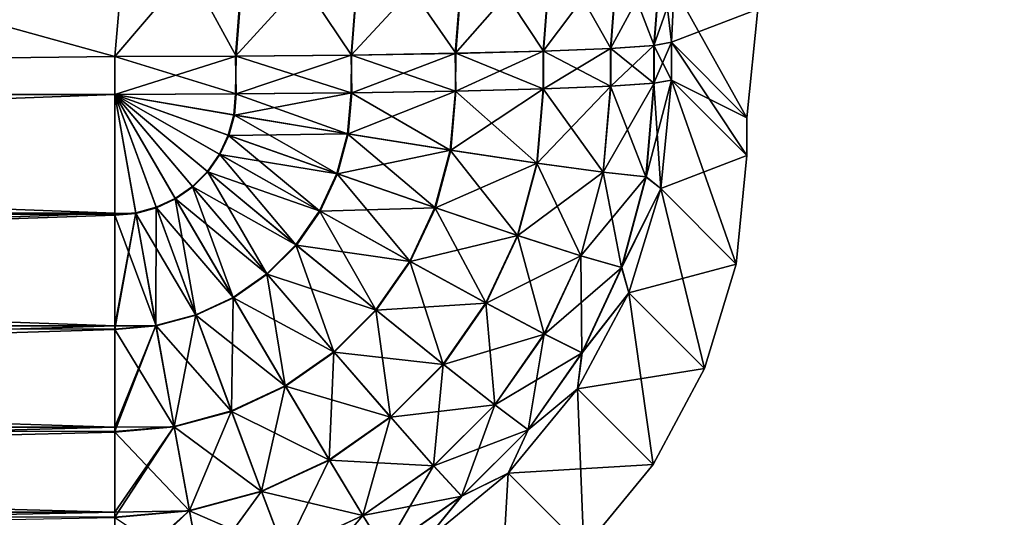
# Model space of a CAD drawing. Header units: metres. Extents: x -109 to 109, y -63 to 140.
# Tile 399 of 480: x 57.58 to 62.89, y 24.65 to 27.33. Entities that reach past the tile are written whole.
import ezdxf

# ---------------------------------------------------------------- set-up
doc = ezdxf.new("R2010")
doc.units = ezdxf.units.M
doc.layers.add('solid_502308_SW0001', color=7, linetype='CONTINUOUS')

msp = doc.modelspace()

# ---------------------------------------------------------------- linework, layer by layer
at = {"layer": 'solid_502308_SW0001'}
for points in [[(25.965277, 36.031166, -14.762904), (40.900002, 26.927425, -14.529041), (58.095352, 27.131264, -14.534278)], [(25.965277, 36.031166, -14.762904), (58.095352, 27.131264, -14.534278), (58.184044, 28.16522, -14.560839)], [(26.474442, 36.031166, 14.762904), (63.055092, 33.043591, 14.686157), (35.650013, 26.282286, 14.512468)], [(69.468643, 21.833605, 17.799309), (76.5, 35.943851, 18.161783), (-76.5, 35.943851, 18.161783)], [(67.435486, 21.949877, 17.802296), (69.468643, 21.833605, 17.799309), (-76.5, 35.943851, 18.161783)], [(40.900002, 21.949877, 17.802296), (67.435486, 21.949877, 17.802296), (-76.5, 35.943851, 18.161783)], [(10.498093, 29.799944, -18.003954), (76.5, 35.943851, -18.161783), (36.203686, 21.274466, -17.784946)], [(38.53109, 21.780638, -17.797949), (36.203686, 21.274466, -17.784946), (76.5, 35.943851, -18.161783)], [(40.900002, 21.949877, -17.802296), (38.53109, 21.780638, -17.797949), (76.5, 35.943851, -18.161783)], [(67.435486, 21.949877, -17.802296), (40.900002, 21.949877, -17.802296), (76.5, 35.943851, -18.161783)], [(35.650013, 26.282286, 14.512468), (63.055092, 33.043591, 14.686157), (38.256649, 26.765697, 14.524887)], [(38.256649, 26.765697, 14.524887), (63.055092, 33.043591, 14.686157), (62.04488, 32.774639, 14.679249)], [(38.256649, 26.765697, 14.524887), (62.04488, 32.774639, 14.679249), (40.900002, 26.927425, 14.529041)], [(61.094479, 32.332664, 14.667894), (40.900002, 26.927425, 14.529041), (62.04488, 32.774639, 14.679249)], [(60.235943, 31.731922, 14.652462), (40.900002, 26.927425, 14.529041), (61.094479, 32.332664, 14.667894)], [(59.49482, 30.990065, 14.633405), (40.900002, 26.927425, 14.529041), (60.235943, 31.731922, 14.652462)], [(58.894405, 30.130213, 14.611317), (40.900002, 26.927425, 14.529041), (59.49482, 30.990065, 14.633405)], [(58.452641, 29.177874, 14.586852), (40.900002, 26.927425, 14.529041), (58.894405, 30.130213, 14.611317)], [(58.184044, 28.16522, 14.560839), (40.900002, 26.927425, 14.529041), (58.452641, 29.177874, 14.586852)], [(58.184044, 28.16522, 14.560839), (58.095352, 27.131264, 14.534278), (40.900002, 26.927425, 14.529041)], [(58.184044, 28.16522, 14.560839), (58.748325, 27.133696, 14.462392), (58.095352, 27.131264, 14.534278)], [(58.184044, 28.16522, -14.560839), (58.095352, 27.131264, -14.534278), (58.80999, 27.969704, -14.484583)], [(58.813164, 27.969225, 14.483855), (58.748325, 27.133696, 14.462392), (58.184044, 28.16522, 14.560839)], [(58.80999, 27.969704, -14.484583), (58.095352, 27.131264, -14.534278), (58.745113, 27.133675, -14.463106)], [(58.80999, 27.969704, -14.484583), (58.745113, 27.133675, -14.463106), (59.424957, 27.878672, -14.270251)], [(58.813164, 27.969225, 14.483855), (59.370586, 27.139713, 14.24987), (58.748325, 27.133696, 14.462392)], [(59.427898, 27.878246, 14.268843), (59.370586, 27.139713, 14.24987), (58.813164, 27.969225, 14.483855)], [(59.424957, 27.878672, -14.270251), (58.745113, 27.133675, -14.463106), (59.367607, 27.139675, -14.251267)], [(59.424957, 27.878672, -14.270251), (59.367607, 27.139675, -14.251267), (59.979534, 27.800465, -13.925673)], [(59.427898, 27.878246, 14.268843), (59.931576, 27.149027, 13.906925), (59.370586, 27.139713, 14.24987)], [(59.982105, 27.800112, 13.923651), (59.931576, 27.149027, 13.906925), (59.427898, 27.878246, 14.268843)], [(59.979534, 27.800465, -13.925673), (59.367607, 27.139675, -14.251267), (59.928974, 27.148973, -13.908937)], [(59.979534, 27.800465, -13.925673), (59.928974, 27.148973, -13.908937), (60.447079, 27.73884, -13.467404)], [(59.982105, 27.800112, 13.923651), (60.404346, 27.161188, 13.450033), (59.931576, 27.149027, 13.906925)], [(60.449158, 27.738579, 13.464866), (60.404346, 27.161188, 13.450033), (59.982105, 27.800112, 13.923651)], [(60.447079, 27.73884, -13.467404), (59.928974, 27.148973, -13.908937), (60.402241, 27.161121, -13.452564)], [(60.447079, 27.73884, -13.467404), (60.402241, 27.161121, -13.452564), (60.80513, 27.69676, -12.917462)], [(60.449158, 27.738579, 13.464866), (60.766178, 27.175611, 12.901144), (60.404346, 27.161188, 13.450033)], [(60.806614, 27.696602, 12.914528), (60.766178, 27.175611, 12.901144), (60.449158, 27.738579, 13.464866)], [(60.80513, 27.69676, -12.917462), (60.402241, 27.161121, -13.452564), (60.764675, 27.175535, -12.904073)], [(60.80513, 27.69676, -12.917462), (60.764675, 27.175535, -12.904073), (61.036484, 27.676245, -12.302268)], [(60.806614, 27.696602, 12.914528), (60.999687, 27.191608, 12.286632), (60.766178, 27.175611, 12.901144)], [(60.806614, 27.696602, 12.914528), (61.0373, 27.676199, 12.299081), (60.999687, 27.191608, 12.286632)], [(61.036484, 27.676245, -12.302268), (60.764675, 27.175535, -12.904073), (60.998863, 27.191525, -12.289817)], [(61.036484, 27.676245, -12.302268), (60.998863, 27.191525, -12.289817), (61.107162, 27.503952, -11.664899)], [(61.0373, 27.676199, 12.299081), (61.093525, 27.208303, 11.639966), (60.999687, 27.191608, 12.286632)], [(61.0373, 27.676199, 12.299081), (61.107162, 27.503952, 11.664899), (61.093525, 27.208303, 11.639966)], [(60.998863, 27.191525, -12.289817), (61.093525, 27.208303, -11.639966), (61.107162, 27.503952, -11.664899)], [(61.107162, 27.503952, 11.664899), (61.5, 26.801828), (61.093525, 27.208303, 11.639966)], [(61.107162, 27.503952, -11.664899), (61.093525, 27.208303, -11.639966), (61.557671, 27.387335, 0)], [(61.107162, 27.503952, 11.664899), (61.557671, 27.387335, 0), (61.5, 26.801828)], [(61.093525, 27.208303, -11.639966), (61.5, 26.801828), (61.557671, 27.387335, 0)], [(60.998863, 27.191525, -12.289817), (61.093708, 27.004467, -11.634729), (61.093525, 27.208303, -11.639966)], [(60.999043, 26.987688, 12.28458), (61.093525, 27.208303, 11.639966), (61.093708, 27.004467, 11.634729)], [(60.999687, 27.191608, 12.286632), (61.093525, 27.208303, 11.639966), (60.999043, 26.987688, 12.28458)], [(61.093708, 27.004467, 11.634729), (61.093525, 27.208303, 11.639966), (61.5, 26.801828)], [(61.093525, 27.208303, -11.639966), (61.5, 26.598173), (61.5, 26.801828)], [(61.093525, 27.208303, -11.639966), (61.093708, 27.004467, -11.634729), (61.5, 26.598173)], [(60.402241, 27.161121, -13.452564), (59.928974, 27.148973, -13.908937), (59.931759, 26.945189, -13.90169)], [(59.931576, 27.149027, 13.906925), (60.404346, 27.161188, 13.450033), (60.402424, 26.957283, 13.447328)], [(60.402241, 27.161121, -13.452564), (59.931759, 26.945189, -13.90169), (60.404526, 26.95735, -13.444797)], [(60.764675, 27.175535, -12.904073), (60.402241, 27.161121, -13.452564), (60.404526, 26.95735, -13.444797)], [(60.404346, 27.161188, 13.450033), (60.764858, 26.971699, 12.898836), (60.402424, 26.957283, 13.447328)], [(60.404346, 27.161188, 13.450033), (60.766178, 27.175611, 12.901144), (60.764858, 26.971699, 12.898836)], [(60.764675, 27.175535, -12.904073), (60.404526, 26.95735, -13.444797), (60.766361, 26.971775, -12.895908)], [(60.998863, 27.191525, -12.289817), (60.764675, 27.175535, -12.904073), (60.766361, 26.971775, -12.895908)], [(60.766178, 27.175611, 12.901144), (60.999043, 26.987688, 12.28458), (60.764858, 26.971699, 12.898836)], [(60.766178, 27.175611, 12.901144), (60.999687, 27.191608, 12.286632), (60.999043, 26.987688, 12.28458)], [(60.998863, 27.191525, -12.289817), (60.766361, 26.971775, -12.895908), (60.99987, 26.98777, -12.281396)], [(60.998863, 27.191525, -12.289817), (60.99987, 26.98777, -12.281396), (61.093708, 27.004467, -11.634729)], [(58.095352, 27.131264, 14.534278), (58.095535, 26.927425, 14.529041), (40.900002, 26.927425, 14.529041)], [(58.095352, 27.131264, -14.534278), (40.900002, 26.927425, -14.529041), (58.095535, 26.927425, -14.529041)], [(58.748325, 27.133696, 14.462392), (58.095535, 26.927425, 14.529041), (58.095352, 27.131264, 14.534278)], [(58.745113, 27.133675, -14.463106), (58.095352, 27.131264, -14.534278), (58.748508, 26.929857, -14.457155)], [(58.095352, 27.131264, -14.534278), (58.095535, 26.927425, -14.529041), (58.748508, 26.929857, -14.457155)], [(58.748325, 27.133696, 14.462392), (58.745296, 26.929836, 14.45787), (58.095535, 26.927425, 14.529041)], [(59.367607, 27.139675, -14.251267), (58.745113, 27.133675, -14.463106), (58.748508, 26.929857, -14.457155)], [(58.748325, 27.133696, 14.462392), (59.367786, 26.935837, 14.246031), (58.745296, 26.929836, 14.45787)], [(58.748325, 27.133696, 14.462392), (59.370586, 27.139713, 14.24987), (59.367786, 26.935837, 14.246031)], [(59.367607, 27.139675, -14.251267), (58.748508, 26.929857, -14.457155), (59.37077, 26.935875, -14.244635)], [(59.928974, 27.148973, -13.908937), (59.367607, 27.139675, -14.251267), (59.37077, 26.935875, -14.244635)], [(59.370586, 27.139713, 14.24987), (59.929153, 26.945135, 13.903702), (59.367786, 26.935837, 14.246031)], [(59.370586, 27.139713, 14.24987), (59.931576, 27.149027, 13.906925), (59.929153, 26.945135, 13.903702)], [(59.928974, 27.148973, -13.908937), (59.37077, 26.935875, -14.244635), (59.931759, 26.945189, -13.90169)], [(59.931576, 27.149027, 13.906925), (60.402424, 26.957283, 13.447328), (59.929153, 26.945135, 13.903702)], [(60.95615, 26.483278, -12.268435), (61.035477, 26.420002, -11.653106), (61.093708, 27.004467, -11.634729)], [(60.99987, 26.98777, -12.281396), (60.95615, 26.483278, -12.268435), (61.093708, 27.004467, -11.634729)], [(60.999043, 26.987688, 12.28458), (61.093708, 27.004467, 11.634729), (61.035477, 26.420002, 11.653106)], [(61.035477, 26.420002, 11.653106), (61.093708, 27.004467, 11.634729), (61.442329, 26.012665, 0)], [(61.035477, 26.420002, -11.653106), (61.5, 26.598173), (61.093708, 27.004467, -11.634729)], [(61.5, 26.598173), (61.093708, 27.004467, 11.634729), (61.5, 26.801828)], [(61.442329, 26.012665, 0), (61.093708, 27.004467, 11.634729), (61.5, 26.598173)], [(59.35157, 26.714365, -14.238944), (59.904118, 26.626232, -13.893496), (59.931759, 26.945189, -13.90169)], [(59.37077, 26.935875, -14.244635), (59.35157, 26.714365, -14.238944), (59.931759, 26.945189, -13.90169)], [(59.901554, 26.626629, 13.895519), (59.367786, 26.935837, 14.246031), (59.929153, 26.945135, 13.903702)], [(60.367699, 26.55657, 13.437034), (59.901554, 26.626629, 13.895519), (59.929153, 26.945135, 13.903702)], [(59.904118, 26.626232, -13.893496), (60.36977, 26.556271, -13.434493), (60.404526, 26.95735, -13.444797)], [(59.931759, 26.945189, -13.90169), (59.904118, 26.626232, -13.893496), (60.404526, 26.95735, -13.444797)], [(60.367699, 26.55657, 13.437034), (59.929153, 26.945135, 13.903702), (60.402424, 26.957283, 13.447328)], [(60.724674, 26.50803, 12.886926), (60.367699, 26.55657, 13.437034), (60.402424, 26.957283, 13.447328)], [(60.36977, 26.556271, -13.434493), (60.726154, 26.507845, -12.88399), (60.766361, 26.971775, -12.895908)], [(60.404526, 26.95735, -13.444797), (60.36977, 26.556271, -13.434493), (60.766361, 26.971775, -12.895908)], [(60.724674, 26.50803, 12.886926), (60.402424, 26.957283, 13.447328), (60.764858, 26.971699, 12.898836)], [(60.724674, 26.50803, 12.886926), (60.764858, 26.971699, 12.898836), (60.955338, 26.483339, 12.271625)], [(60.726154, 26.507845, -12.88399), (60.95615, 26.483278, -12.268435), (60.99987, 26.98777, -12.281396)], [(60.766361, 26.971775, -12.895908), (60.726154, 26.507845, -12.88399), (60.99987, 26.98777, -12.281396)], [(60.764858, 26.971699, 12.898836), (60.999043, 26.987688, 12.28458), (60.955338, 26.483339, 12.271625)], [(60.955338, 26.483339, 12.271625), (60.999043, 26.987688, 12.28458), (61.035477, 26.420002, 11.653106)], [(58.095535, 26.287201, 14.443025), (40.900002, 26.927425, 14.529041), (58.095535, 26.927425, 14.529041)], [(58.095535, 26.287201, 14.443025), (40.900002, 26.287201, 14.443025), (40.900002, 26.927425, 14.529041)], [(58.095535, 26.927425, -14.529041), (40.900002, 26.927425, -14.529041), (40.900002, 26.287201, -14.443025)], [(58.095535, 26.287201, -14.443025), (58.095535, 26.927425, -14.529041), (40.900002, 26.287201, -14.443025)], [(58.748508, 26.929857, -14.457155), (58.095535, 26.927425, -14.529041), (58.738678, 26.816435, -14.454242)], [(58.745296, 26.929836, 14.45787), (58.735516, 26.816971, 14.45497), (58.095535, 26.927425, 14.529041)], [(58.095535, 26.287201, 14.443025), (58.095535, 26.927425, 14.529041), (58.095535, 26.279707, 14.441169)], [(58.208427, 26.289587, 14.441422), (58.095535, 26.279707, 14.441169), (58.095535, 26.927425, 14.529041)], [(58.317886, 26.318924, 14.442176), (58.208427, 26.289587, 14.441422), (58.095535, 26.927425, 14.529041)], [(58.420582, 26.366827, 14.443407), (58.317886, 26.318924, 14.442176), (58.095535, 26.927425, 14.529041)], [(58.51339, 26.431839, 14.445077), (58.420582, 26.366827, 14.443407), (58.095535, 26.927425, 14.529041)], [(58.593487, 26.511982, 14.447136), (58.51339, 26.431839, 14.445077), (58.095535, 26.927425, 14.529041)], [(58.65844, 26.604816, 14.44952), (58.593487, 26.511982, 14.447136), (58.095535, 26.927425, 14.529041)], [(58.706264, 26.707521, 14.452159), (58.65844, 26.604816, 14.44952), (58.095535, 26.927425, 14.529041)], [(58.735516, 26.816971, 14.45497), (58.706264, 26.707521, 14.452159), (58.095535, 26.927425, 14.529041)], [(58.208984, 26.286442, -14.440627), (58.095535, 26.927425, -14.529041), (58.095535, 26.287201, -14.443025)], [(58.318985, 26.315924, -14.441384), (58.095535, 26.927425, -14.529041), (58.208984, 26.286442, -14.440627)], [(58.422192, 26.364065, -14.442621), (58.095535, 26.927425, -14.529041), (58.318985, 26.315924, -14.441384)], [(58.515457, 26.429398, -14.444299), (58.095535, 26.927425, -14.529041), (58.422192, 26.364065, -14.442621)], [(58.595951, 26.509937, -14.446368), (58.095535, 26.927425, -14.529041), (58.515457, 26.429398, -14.444299)], [(58.661221, 26.603231, -14.448765), (58.095535, 26.927425, -14.529041), (58.595951, 26.509937, -14.446368)], [(58.709286, 26.706444, -14.451416), (58.095535, 26.927425, -14.529041), (58.661221, 26.603231, -14.448765)], [(58.738678, 26.816435, -14.454242), (58.095535, 26.927425, -14.529041), (58.709286, 26.706444, -14.451416)], [(59.348637, 26.714844, 14.240355), (58.735516, 26.816971, 14.45497), (58.745296, 26.929836, 14.45787)], [(58.738678, 26.816435, -14.454242), (59.35157, 26.714365, -14.238944), (59.37077, 26.935875, -14.244635)], [(58.748508, 26.929857, -14.457155), (58.738678, 26.816435, -14.454242), (59.37077, 26.935875, -14.244635)], [(59.348637, 26.714844, 14.240355), (58.745296, 26.929836, 14.45787), (59.367786, 26.935837, 14.246031)], [(59.901554, 26.626629, 13.895519), (59.348637, 26.714844, 14.240355), (59.367786, 26.935837, 14.246031)], [(59.291367, 26.500538, 14.234849), (58.706264, 26.707521, 14.452159), (58.735516, 26.816971, 14.45497)], [(58.738678, 26.816435, -14.454242), (58.709286, 26.706444, -14.451416), (59.35157, 26.714365, -14.238944)], [(59.348637, 26.714844, 14.240355), (59.291367, 26.500538, 14.234849), (58.735516, 26.816971, 14.45497)], [(59.19772, 26.299437, 14.229683), (58.65844, 26.604816, 14.44952), (58.706264, 26.707521, 14.452159)], [(58.709286, 26.706444, -14.451416), (58.661221, 26.603231, -14.448765), (59.294167, 26.499556, -14.233426)], [(59.291367, 26.500538, 14.234849), (59.19772, 26.299437, 14.229683), (58.706264, 26.707521, 14.452159)], [(58.709286, 26.706444, -14.451416), (59.294167, 26.499556, -14.233426), (59.35157, 26.714365, -14.238944)], [(59.819012, 26.317764, 13.887586), (59.291367, 26.500538, 14.234849), (59.348637, 26.714844, 14.240355)], [(59.35157, 26.714365, -14.238944), (59.294167, 26.499556, -14.233426), (59.904118, 26.626232, -13.893496)], [(59.901554, 26.626629, 13.895519), (59.819012, 26.317764, 13.887586), (59.348637, 26.714844, 14.240355)], [(59.294167, 26.499556, -14.233426), (59.821461, 26.316927, -13.88555), (59.904118, 26.626232, -13.893496)], [(60.263851, 26.167984, 13.427052), (59.819012, 26.317764, 13.887586), (59.901554, 26.626629, 13.895519)], [(59.904118, 26.626232, -13.893496), (59.821461, 26.316927, -13.88555), (60.36977, 26.556271, -13.434493)], [(60.367699, 26.55657, 13.437034), (60.263851, 26.167984, 13.427052), (59.901554, 26.626629, 13.895519)], [(59.070545, 26.117662, 14.225014), (58.593487, 26.511982, 14.447136), (58.65844, 26.604816, 14.44952)], [(58.661221, 26.603231, -14.448765), (58.595951, 26.509937, -14.446368), (59.200302, 26.297985, -14.228248)], [(59.19772, 26.299437, 14.229683), (59.070545, 26.117662, 14.225014), (58.65844, 26.604816, 14.44952)], [(58.661221, 26.603231, -14.448765), (59.200302, 26.297985, -14.228248), (59.294167, 26.499556, -14.233426)], [(61.035477, 26.420002, -11.653106), (61.442329, 26.012665, 0), (61.5, 26.598173)], [(59.821461, 26.316927, -13.88555), (60.265831, 26.16733, -13.424502), (60.36977, 26.556271, -13.434493)], [(60.604515, 26.058392, 12.875375), (60.263851, 26.167984, 13.427052), (60.367699, 26.55657, 13.437034)], [(60.36977, 26.556271, -13.434493), (60.265831, 26.16733, -13.424502), (60.726154, 26.507845, -12.88399)], [(60.724674, 26.50803, 12.886926), (60.604515, 26.058392, 12.875375), (60.367699, 26.55657, 13.437034)], [(58.913712, 25.960739, 14.220983), (58.51339, 26.431839, 14.445077), (58.593487, 26.511982, 14.447136)], [(58.595951, 26.509937, -14.446368), (58.515457, 26.429398, -14.444299), (59.07283, 26.115784, -14.223567)], [(59.070545, 26.117662, 14.225014), (58.913712, 25.960739, 14.220983), (58.593487, 26.511982, 14.447136)], [(58.595951, 26.509937, -14.446368), (59.07283, 26.115784, -14.223567), (59.200302, 26.297985, -14.228248)], [(59.684044, 26.027931, 13.880139), (59.19772, 26.299437, 14.229683), (59.291367, 26.500538, 14.234849)], [(59.294167, 26.499556, -14.233426), (59.200302, 26.297985, -14.228248), (59.821461, 26.316927, -13.88555)], [(59.819012, 26.317764, 13.887586), (59.684044, 26.027931, 13.880139), (59.291367, 26.500538, 14.234849)], [(60.265831, 26.16733, -13.424502), (60.605927, 26.057955, -12.872434), (60.726154, 26.507845, -12.88399)], [(60.724674, 26.50803, 12.886926), (60.824635, 25.994255, 12.259061), (60.604515, 26.058392, 12.875375)], [(60.726154, 26.507845, -12.88399), (60.605927, 26.057955, -12.872434), (60.95615, 26.483278, -12.268435)], [(60.605927, 26.057955, -12.872434), (60.825413, 25.994055, -12.255869), (60.95615, 26.483278, -12.268435)], [(60.724674, 26.50803, 12.886926), (60.955338, 26.483339, 12.271625), (60.824635, 25.994255, 12.259061)], [(60.824635, 25.994255, 12.259061), (60.955338, 26.483339, 12.271625), (61.035477, 26.420002, 11.653106)], [(60.95615, 26.483278, -12.268435), (60.825413, 25.994055, -12.255869), (61.035477, 26.420002, -11.653106)], [(58.731991, 25.833445, 14.217712), (58.420582, 26.366827, 14.443407), (58.51339, 26.431839, 14.445077)], [(58.515457, 26.429398, -14.444299), (58.422192, 26.364065, -14.442621), (58.915627, 25.958494, -14.219527)], [(58.913712, 25.960739, 14.220983), (58.731991, 25.833445, 14.217712), (58.51339, 26.431839, 14.445077)], [(58.515457, 26.429398, -14.444299), (58.915627, 25.958494, -14.219527), (59.07283, 26.115784, -14.223567)], [(60.824635, 25.994255, 12.259061), (61.035477, 26.420002, 11.653106), (60.864437, 25.857962, 11.666759)], [(60.825413, 25.994055, -12.255869), (60.864437, 25.857962, -11.666759), (61.035477, 26.420002, -11.653106)], [(60.864437, 25.857962, 11.666759), (61.035477, 26.420002, 11.653106), (61.271885, 25.45063, -0.000003)], [(61.035477, 26.420002, -11.653106), (60.864437, 25.857962, -11.666759), (61.442329, 26.012665, 0)], [(61.035477, 26.420002, 11.653106), (61.442329, 26.012665, 0), (61.271885, 25.45063, -0.000003)], [(58.53091, 25.739649, 14.215302), (58.317886, 26.318924, 14.442176), (58.420582, 26.366827, 14.443407)], [(58.422192, 26.364065, -14.442621), (58.318985, 26.315924, -14.441384), (58.733482, 25.830902, -14.216249)], [(58.731991, 25.833445, 14.217712), (58.53091, 25.739649, 14.215302), (58.420582, 26.366827, 14.443407)], [(58.422192, 26.364065, -14.442621), (58.733482, 25.830902, -14.216249), (58.915627, 25.958494, -14.219527)], [(58.316582, 25.682205, 14.213827), (58.208427, 26.289587, 14.441422), (58.317886, 26.318924, 14.442176)], [(58.318985, 26.315924, -14.441384), (58.208984, 26.286442, -14.440627), (58.531929, 25.736885, -14.213834)], [(58.53091, 25.739649, 14.215302), (58.316582, 25.682205, 14.213827), (58.317886, 26.318924, 14.442176)], [(58.318985, 26.315924, -14.441384), (58.531929, 25.736885, -14.213834), (58.733482, 25.830902, -14.216249)], [(59.200302, 26.297985, -14.228248), (59.686302, 26.026684, -13.878094), (59.821461, 26.316927, -13.88555)], [(60.094051, 25.803343, 13.417685), (59.684044, 26.027931, 13.880139), (59.819012, 26.317764, 13.887586)], [(59.821461, 26.316927, -13.88555), (59.686302, 26.026684, -13.878094), (60.265831, 26.16733, -13.424502)], [(60.263851, 26.167984, 13.427052), (60.094051, 25.803343, 13.417685), (59.819012, 26.317764, 13.887586)], [(58.095535, 25.680233, 14.221946), (40.900002, 25.680233, 14.221946), (40.900002, 26.287201, 14.443025)], [(58.095535, 26.279707, 14.441169), (58.095535, 25.680233, 14.221946), (40.900002, 26.287201, 14.443025)], [(58.095535, 26.287201, 14.443025), (58.095535, 26.279707, 14.441169), (40.900002, 26.287201, 14.443025)], [(58.095535, 26.287201, -14.443025), (40.900002, 26.287201, -14.443025), (40.900002, 25.680233, -14.221946)], [(58.095535, 26.276514, -14.440372), (58.095535, 26.287201, -14.443025), (40.900002, 25.680233, -14.221946)], [(58.095535, 25.680233, -14.221946), (58.095535, 26.276514, -14.440372), (40.900002, 25.680233, -14.221946)], [(58.208427, 26.289587, 14.441422), (58.095535, 25.662861, 14.21333), (58.095535, 25.680233, 14.221946)], [(58.316582, 25.682205, 14.213827), (58.095535, 25.662861, 14.21333), (58.208427, 26.289587, 14.441422)], [(58.208427, 26.289587, 14.441422), (58.095535, 25.680233, 14.221946), (58.095535, 26.279707, 14.441169)], [(58.208984, 26.286442, -14.440627), (58.095535, 26.287201, -14.443025), (58.095535, 26.276514, -14.440372)], [(58.208984, 26.286442, -14.440627), (58.095535, 26.276514, -14.440372), (58.317101, 25.679308, -14.212355)], [(58.317101, 25.679308, -14.212355), (58.095535, 26.276514, -14.440372), (58.095535, 25.680233, -14.221946)], [(58.208984, 26.286442, -14.440627), (58.317101, 25.679308, -14.212355), (58.531929, 25.736885, -14.213834)], [(59.500755, 25.765949, 13.87341), (59.070545, 26.117662, 14.225014), (59.19772, 26.299437, 14.229683)], [(59.200302, 26.297985, -14.228248), (59.07283, 26.115784, -14.223567), (59.686302, 26.026684, -13.878094)], [(59.684044, 26.027931, 13.880139), (59.500755, 25.765949, 13.87341), (59.19772, 26.299437, 14.229683)], [(59.686302, 26.026684, -13.878094), (60.095871, 25.802359, -13.415127), (60.265831, 26.16733, -13.424502)], [(60.408035, 25.636463, 12.864536), (60.094051, 25.803343, 13.417685), (60.263851, 26.167984, 13.427052)], [(60.265831, 26.16733, -13.424502), (60.095871, 25.802359, -13.415127), (60.605927, 26.057955, -12.872434)], [(60.604515, 26.058392, 12.875375), (60.408035, 25.636463, 12.864536), (60.263851, 26.167984, 13.427052)], [(59.274723, 25.539787, 13.8676), (58.913712, 25.960739, 14.220983), (59.070545, 26.117662, 14.225014)], [(59.07283, 26.115784, -14.223567), (58.915627, 25.958494, -14.219527), (59.50275, 25.76433, -13.871354)], [(59.500755, 25.765949, 13.87341), (59.274723, 25.539787, 13.8676), (59.070545, 26.117662, 14.225014)], [(59.07283, 26.115784, -14.223567), (59.50275, 25.76433, -13.871354), (59.686302, 26.026684, -13.878094)], [(60.095871, 25.802359, -13.415127), (60.409336, 25.63579, -12.861588), (60.605927, 26.057955, -12.872434)], [(60.604515, 26.058392, 12.875375), (60.610916, 25.535311, 12.247271), (60.408035, 25.636463, 12.864536)], [(60.605927, 26.057955, -12.872434), (60.409336, 25.63579, -12.861588), (60.825413, 25.994055, -12.255869)], [(60.604515, 26.058392, 12.875375), (60.824635, 25.994255, 12.259061), (60.610916, 25.535311, 12.247271)], [(59.863453, 25.473743, 13.409218), (59.500755, 25.765949, 13.87341), (59.684044, 26.027931, 13.880139)], [(59.686302, 26.026684, -13.878094), (59.50275, 25.76433, -13.871354), (60.095871, 25.802359, -13.415127)], [(60.094051, 25.803343, 13.417685), (59.863453, 25.473743, 13.409218), (59.684044, 26.027931, 13.880139)], [(60.409336, 25.63579, -12.861588), (60.611633, 25.534979, -12.244076), (60.825413, 25.994055, -12.255869)], [(60.610916, 25.535311, 12.247271), (60.824635, 25.994255, 12.259061), (60.864437, 25.857962, 11.666759)], [(60.825413, 25.994055, -12.255869), (60.611633, 25.534979, -12.244076), (60.864437, 25.857962, -11.666759)], [(60.864437, 25.857962, -11.666759), (61.271885, 25.45063, -0.000003), (61.442329, 26.012665, 0)], [(59.012821, 25.356325, 13.862887), (58.731991, 25.833445, 14.217712), (58.913712, 25.960739, 14.220983)], [(58.915627, 25.958494, -14.219527), (58.733482, 25.830902, -14.216249), (59.276398, 25.537846, -13.865537)], [(59.274723, 25.539787, 13.8676), (59.012821, 25.356325, 13.862887), (58.913712, 25.960739, 14.220983)], [(58.915627, 25.958494, -14.219527), (59.276398, 25.537846, -13.865537), (59.50275, 25.76433, -13.871354)], [(58.723011, 25.221144, 13.859414), (58.53091, 25.739649, 14.215302), (58.731991, 25.833445, 14.217712)], [(58.733482, 25.830902, -14.216249), (58.531929, 25.736885, -14.213834), (59.014122, 25.354124, -13.860817)], [(59.012821, 25.356325, 13.862887), (58.723011, 25.221144, 13.859414), (58.731991, 25.833445, 14.217712)], [(58.733482, 25.830902, -14.216249), (59.014122, 25.354124, -13.860817), (59.276398, 25.537846, -13.865537)], [(60.587158, 25.339912, 11.675168), (60.864437, 25.857962, 11.666759), (60.994644, 24.931875, 0)], [(60.864437, 25.857962, -11.666759), (60.587158, 25.339912, -11.675168), (61.271885, 25.45063, -0.000003)], [(60.610916, 25.535311, 12.247271), (60.864437, 25.857962, 11.666759), (60.587158, 25.339912, 11.675168)], [(60.611633, 25.534979, -12.244076), (60.587158, 25.339912, -11.675168), (60.864437, 25.857962, -11.666759)], [(60.864437, 25.857962, 11.666759), (61.271885, 25.45063, -0.000003), (60.994644, 24.931875, 0)], [(59.50275, 25.76433, -13.871354), (59.865067, 25.472458, -13.406651), (60.095871, 25.802359, -13.415127)], [(60.141212, 25.255079, 12.854739), (59.863453, 25.473743, 13.409218), (60.094051, 25.803343, 13.417685)], [(60.095871, 25.802359, -13.415127), (59.865067, 25.472458, -13.406651), (60.409336, 25.63579, -12.861588)], [(60.408035, 25.636463, 12.864536), (60.141212, 25.255079, 12.854739), (60.094051, 25.803343, 13.417685)], [(58.41412, 25.138353, 13.857287), (58.316582, 25.682205, 14.213827), (58.53091, 25.739649, 14.215302)], [(58.531929, 25.736885, -14.213834), (58.317101, 25.679308, -14.212355), (58.723904, 25.218748, -13.857339)], [(58.723011, 25.221144, 13.859414), (58.41412, 25.138353, 13.857287), (58.53091, 25.739649, 14.215302)], [(58.531929, 25.736885, -14.213834), (58.723904, 25.218748, -13.857339), (59.014122, 25.354124, -13.860817)], [(59.579079, 25.189207, 13.401908), (59.274723, 25.539787, 13.8676), (59.500755, 25.765949, 13.87341)], [(59.50275, 25.76433, -13.871354), (59.276398, 25.537846, -13.865537), (59.865067, 25.472458, -13.406651)], [(59.863453, 25.473743, 13.409218), (59.579079, 25.189207, 13.401908), (59.500755, 25.765949, 13.87341)], [(58.095535, 25.134663, 13.876057), (40.900002, 25.134663, 13.876057), (40.900002, 25.680233, 14.221946)], [(58.095535, 25.662861, 14.21333), (58.095535, 25.134663, 13.876057), (40.900002, 25.680233, 14.221946)], [(58.095535, 25.680233, 14.221946), (58.095535, 25.662861, 14.21333), (40.900002, 25.680233, 14.221946)], [(58.095535, 25.680233, -14.221946), (40.900002, 25.680233, -14.221946), (40.900002, 25.134663, -13.876057)], [(58.095535, 25.659918, -14.211857), (58.095535, 25.680233, -14.221946), (40.900002, 25.134663, -13.876057)], [(58.316582, 25.682205, 14.213827), (58.095535, 25.110474, 13.856571), (58.095535, 25.134663, 13.876057)], [(58.41412, 25.138353, 13.857287), (58.095535, 25.110474, 13.856571), (58.316582, 25.682205, 14.213827)], [(58.316582, 25.682205, 14.213827), (58.095535, 25.134663, 13.876057), (58.095535, 25.662861, 14.21333)], [(58.317101, 25.679308, -14.212355), (58.095535, 25.680233, -14.221946), (58.095535, 25.659918, -14.211857)], [(58.317101, 25.679308, -14.212355), (58.095535, 25.659918, -14.211857), (58.41457, 25.135841, -13.855209)], [(58.317101, 25.679308, -14.212355), (58.41457, 25.135841, -13.855209), (58.723904, 25.218748, -13.857339)], [(58.095535, 25.134663, -13.876057), (58.095535, 25.659918, -14.211857), (40.900002, 25.134663, -13.876057)], [(58.41457, 25.135841, -13.855209), (58.095535, 25.659918, -14.211857), (58.095535, 25.134663, -13.876057)], [(59.865067, 25.472458, -13.406651), (60.142361, 25.25419, -12.851786), (60.409336, 25.63579, -12.861588)], [(60.408035, 25.636463, 12.864536), (60.320683, 25.120466, 12.236614), (60.141212, 25.255079, 12.854739)], [(60.409336, 25.63579, -12.861588), (60.142361, 25.25419, -12.851786), (60.611633, 25.534979, -12.244076)], [(60.408035, 25.636463, 12.864536), (60.610916, 25.535311, 12.247271), (60.320683, 25.120466, 12.236614)], [(59.249577, 24.958391, 13.395979), (59.012821, 25.356325, 13.862887), (59.274723, 25.539787, 13.8676)], [(59.276398, 25.537846, -13.865537), (59.014122, 25.354124, -13.860817), (59.580433, 25.187662, -13.399336)], [(59.579079, 25.189207, 13.401908), (59.249577, 24.958391, 13.395979), (59.274723, 25.539787, 13.8676)], [(59.276398, 25.537846, -13.865537), (59.580433, 25.187662, -13.399336), (59.865067, 25.472458, -13.406651)], [(60.142361, 25.25419, -12.851786), (60.321316, 25.120018, -12.233416), (60.611633, 25.534979, -12.244076)], [(60.320683, 25.120466, 12.236614), (60.610916, 25.535311, 12.247271), (60.587158, 25.339912, 11.675168)], [(60.611633, 25.534979, -12.244076), (60.321316, 25.120018, -12.233416), (60.587158, 25.339912, -11.675168)], [(59.812157, 24.92584, 12.846281), (59.579079, 25.189207, 13.401908), (59.863453, 25.473743, 13.409218)], [(59.865067, 25.472458, -13.406651), (59.580433, 25.187662, -13.399336), (60.142361, 25.25419, -12.851786)], [(60.141212, 25.255079, 12.854739), (59.812157, 24.92584, 12.846281), (59.863453, 25.473743, 13.409218)], [(60.587158, 25.339912, -11.675168), (60.994644, 24.931875, 0), (61.271885, 25.45063, -0.000003)], [(58.884968, 24.788317, 13.39161), (58.723011, 25.221144, 13.859414), (59.012821, 25.356325, 13.862887)], [(59.014122, 25.354124, -13.860817), (58.723904, 25.218748, -13.857339), (59.250629, 24.956636, -13.393401)], [(59.249577, 24.958391, 13.395979), (58.884968, 24.788317, 13.39161), (59.012821, 25.356325, 13.862887)], [(59.014122, 25.354124, -13.860817), (59.250629, 24.956636, -13.393401), (59.580433, 25.187662, -13.399336)], [(60.214275, 24.885731, 11.678007), (60.587158, 25.339912, 11.675168), (60.622078, 24.477922, -0.000002)], [(60.587158, 25.339912, -11.675168), (60.214275, 24.885731, -11.678007), (60.994644, 24.931875, 0)], [(60.320683, 25.120466, 12.236614), (60.587158, 25.339912, 11.675168), (60.214275, 24.885731, 11.678007)], [(60.321316, 25.120018, -12.233416), (60.214275, 24.885731, -11.678007), (60.587158, 25.339912, -11.675168)], [(60.587158, 25.339912, 11.675168), (60.994644, 24.931875, 0), (60.622078, 24.477922, -0.000002)], [(59.580433, 25.187662, -13.399336), (59.813122, 24.924767, -12.843324), (60.142361, 25.25419, -12.851786)], [(60.141212, 25.255079, 12.854739), (59.962761, 24.762342, 12.227414), (59.812157, 24.92584, 12.846281)], [(60.142361, 25.25419, -12.851786), (59.813122, 24.924767, -12.843324), (60.321316, 25.120018, -12.233416)], [(60.141212, 25.255079, 12.854739), (60.320683, 25.120466, 12.236614), (59.962761, 24.762342, 12.227414)], [(58.496349, 24.684158, 13.388934), (58.41412, 25.138353, 13.857287), (58.723011, 25.221144, 13.859414)], [(58.723904, 25.218748, -13.857339), (58.41457, 25.135841, -13.855209), (58.885689, 24.786407, -13.389028)], [(58.884968, 24.788317, 13.39161), (58.496349, 24.684158, 13.388934), (58.723011, 25.221144, 13.859414)], [(58.723904, 25.218748, -13.857339), (58.885689, 24.786407, -13.389028), (59.250629, 24.956636, -13.393401)], [(59.430889, 24.658762, 12.83942), (59.249577, 24.958391, 13.395979), (59.579079, 25.189207, 13.401908)], [(59.580433, 25.187662, -13.399336), (59.250629, 24.956636, -13.393401), (59.813122, 24.924767, -12.843324)], [(59.812157, 24.92584, 12.846281), (59.430889, 24.658762, 12.83942), (59.579079, 25.189207, 13.401908)], [(58.095535, 24.675787, 13.421393), (40.900002, 24.675787, 13.421393), (40.900002, 25.134663, 13.876057)], [(58.095535, 25.110474, 13.856571), (58.095535, 24.675787, 13.421393), (40.900002, 25.134663, 13.876057)], [(58.095535, 25.134663, 13.876057), (58.095535, 25.110474, 13.856571), (40.900002, 25.134663, 13.876057)], [(58.095535, 25.134663, -13.876057), (40.900002, 25.134663, -13.876057), (40.900002, 24.675787, -13.421393)], [(58.095535, 25.107922, -13.854492), (58.095535, 25.134663, -13.876057), (40.900002, 24.675787, -13.421393)], [(58.095535, 24.675787, -13.421393), (58.095535, 25.107922, -13.854492), (40.900002, 24.675787, -13.421393)], [(58.41412, 25.138353, 13.857287), (58.095535, 24.649084, 13.388033), (58.095535, 24.675787, 13.421393)], [(58.496349, 24.684158, 13.388934), (58.095535, 24.649084, 13.388033), (58.41412, 25.138353, 13.857287)], [(58.41412, 25.138353, 13.857287), (58.095535, 24.675787, 13.421393), (58.095535, 25.110474, 13.856571)], [(58.41457, 25.135841, -13.855209), (58.095535, 25.134663, -13.876057), (58.095535, 25.107922, -13.854492)], [(58.41457, 25.135841, -13.855209), (58.095535, 25.107922, -13.854492), (58.496712, 24.682154, -13.38635)], [(58.496712, 24.682154, -13.38635), (58.095535, 25.107922, -13.854492), (58.095535, 24.675787, -13.421393)], [(58.41457, 25.135841, -13.855209), (58.496712, 24.682154, -13.38635), (58.885689, 24.786407, -13.389028)], [(59.813122, 24.924767, -12.843324), (59.963291, 24.761791, -12.224214), (60.321316, 25.120018, -12.233416)], [(59.962761, 24.762342, 12.227414), (60.320683, 25.120466, 12.236614), (60.214275, 24.885731, 11.678007)], [(60.321316, 25.120018, -12.233416), (59.963291, 24.761791, -12.224214), (60.214275, 24.885731, -11.678007)], [(59.008999, 24.461967, 12.834365), (58.884968, 24.788317, 13.39161), (59.249577, 24.958391, 13.395979)], [(59.250629, 24.956636, -13.393401), (58.885689, 24.786407, -13.389028), (59.431637, 24.657537, -12.836458)], [(59.430889, 24.658762, 12.83942), (59.008999, 24.461967, 12.834365), (59.249577, 24.958391, 13.395979)], [(59.250629, 24.956636, -13.393401), (59.431637, 24.657537, -12.836458), (59.813122, 24.924767, -12.843324)], [(60.214275, 24.885731, -11.678007), (60.622078, 24.477922, -0.000002), (60.994644, 24.931875, 0)], [(59.812157, 24.92584, 12.846281), (59.548042, 24.471832, 12.219952), (59.430889, 24.658762, 12.83942)], [(59.813122, 24.924767, -12.843324), (59.431637, 24.657537, -12.836458), (59.963291, 24.761791, -12.224214)], [(59.812157, 24.92584, 12.846281), (59.962761, 24.762342, 12.227414), (59.548042, 24.471832, 12.219952)], [(59.760094, 24.512844, 11.675168), (60.214275, 24.885731, 11.678007), (60.168125, 24.105356, 0)], [(60.214275, 24.885731, -11.678007), (59.760094, 24.512844, -11.675168), (60.622078, 24.477922, -0.000002)], [(59.962761, 24.762342, 12.227414), (60.214275, 24.885731, 11.678007), (59.760094, 24.512844, 11.675168)], [(59.963291, 24.761791, -12.224214), (59.760094, 24.512844, -11.675168), (60.214275, 24.885731, -11.678007)], [(60.214275, 24.885731, 11.678007), (60.622078, 24.477922, -0.000002), (60.168125, 24.105356, 0)], [(58.559319, 24.341444, 12.831269), (58.496349, 24.684158, 13.388934), (58.884968, 24.788317, 13.39161)], [(58.885689, 24.786407, -13.389028), (58.496712, 24.682154, -13.38635), (59.00951, 24.460634, -12.8314)], [(59.008999, 24.461967, 12.834365), (58.559319, 24.341444, 12.831269), (58.884968, 24.788317, 13.39161)], [(58.885689, 24.786407, -13.389028), (59.00951, 24.460634, -12.8314), (59.431637, 24.657537, -12.836458)], [(59.431637, 24.657537, -12.836458), (59.548454, 24.471199, -12.216748), (59.963291, 24.761791, -12.224214)], [(59.548042, 24.471832, 12.219952), (59.962761, 24.762342, 12.227414), (59.760094, 24.512844, 11.675168)], [(59.963291, 24.761791, -12.224214), (59.548454, 24.471199, -12.216748), (59.760094, 24.512844, -11.675168)], [(58.095535, 24.324881, 12.879037), (40.900002, 24.324881, 12.879037), (40.900002, 24.675787, 13.421393)], [(58.095535, 24.649084, 13.388033), (58.095535, 24.324881, 12.879037), (40.900002, 24.675787, 13.421393)], [(58.095535, 24.675787, 13.421393), (58.095535, 24.649084, 13.388033), (40.900002, 24.675787, 13.421393)], [(58.095535, 24.675787, -13.421393), (40.900002, 24.675787, -13.421393), (40.900002, 24.324881, -12.879037)], [(58.095535, 24.647047, -13.385448), (58.095535, 24.675787, -13.421393), (40.900002, 24.324881, -12.879037)], [(58.496349, 24.684158, 13.388934), (58.095535, 24.300859, 12.830226), (58.095535, 24.324881, 12.879037)], [(58.559319, 24.341444, 12.831269), (58.095535, 24.300859, 12.830226), (58.496349, 24.684158, 13.388934)], [(58.496349, 24.684158, 13.388934), (58.095535, 24.324881, 12.879037), (58.095535, 24.649084, 13.388033)], [(58.496712, 24.682154, -13.38635), (58.095535, 24.675787, -13.421393), (58.095535, 24.647047, -13.385448)], [(58.496712, 24.682154, -13.38635), (58.095535, 24.647047, -13.385448), (58.559582, 24.340042, -12.828302)], [(58.496712, 24.682154, -13.38635), (58.559582, 24.340042, -12.828302), (59.00951, 24.460634, -12.8314)], [(59.430889, 24.658762, 12.83942), (59.089138, 24.257774, 12.214453), (59.008999, 24.461967, 12.834365)], [(59.431637, 24.657537, -12.836458), (59.00951, 24.460634, -12.8314), (59.548454, 24.471199, -12.216748)], [(59.430889, 24.658762, 12.83942), (59.548042, 24.471832, 12.219952), (59.089138, 24.257774, 12.214453)]]:
    msp.add_3dface(points, dxfattribs=at)

doc.saveas('drawing.dxf')
